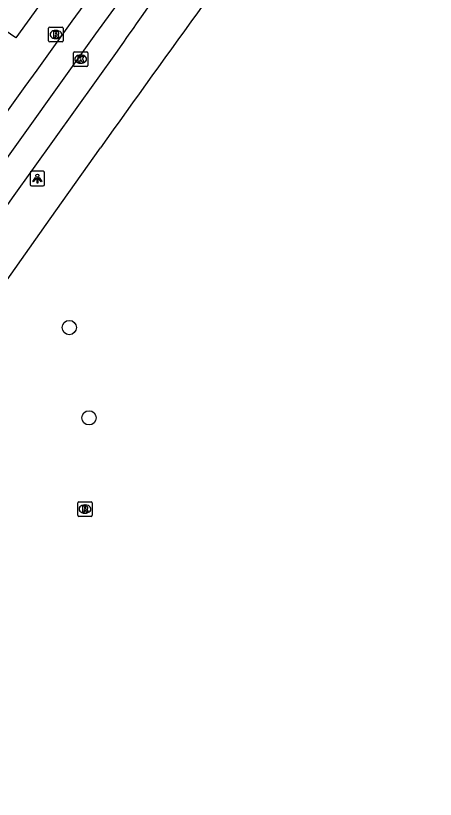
# Model space of a CAD drawing. Extents: x 159040 to 160094, y 381214 to 382518.
# Drawn here: x 159467.1 to 159495.7, y 381851.3 to 381904.9 of the extents above; entities that cross this region are included whole.
import ezdxf

# ---------------------------------------------------------------- set-up
doc = ezdxf.new("R2010")
doc.units = 0
for name, color, linetype in [('IMGEO_Boom', 7, 'Continuous'), ('IMGEO_Kolk', 7, 'Continuous'), ('IMGEO_Lichtpunt', 7, 'Continuous'), ('IMGEO_Rijbaan_lokaal_gesloten', 7, 'Continuous'), ('IMGEO_Rioolput', 7, 'Continuous'), ('IMGEO_Voetpad_open', 7, 'Continuous')]:
    doc.layers.add(name, color=color, linetype=linetype)

msp = doc.modelspace()

# ---------------------------------------------------------------- linework, layer by layer
at = {"layer": 'IMGEO_Boom'}
for centre in [(159470.723, 381883.603), (159472.074, 381877.424)]:
    msp.add_circle(centre, 0.489, dxfattribs=at)
at = {"layer": 'IMGEO_Kolk'}
for p, q in [((159471.001, 381901.542), (159471.001, 381902.394)), ((159471.076, 381902.468), (159471.928, 381902.468)), ((159471.489, 381902.248), (159471.514, 381902.248)), ((159472.002, 381902.394), (159472.002, 381901.542)), ((159471.928, 381901.468), (159471.076, 381901.468)), ((159471.512, 381901.688), (159471.487, 381901.688))]:
    msp.add_line(p, q, dxfattribs=at)
for points in [[(159471.001, 381901.542), (159471.001, 381902.394)], [(159471.076, 381902.468), (159471.928, 381902.468)], [(159471.322, 381902.168), (159471.445, 381902.168), (159471.445, 381902.017), (159471.575, 381902.168), (159471.739, 381902.168), (159471.593, 381902.017), (159471.746, 381901.768), (159471.594, 381901.768), (159471.509, 381901.932), (159471.445, 381901.865), (159471.445, 381901.768), (159471.322, 381901.768), (159471.322, 381902.168)], [(159472.002, 381902.394), (159472.002, 381901.542)], [(159471.928, 381901.468), (159471.076, 381901.468)]]:
    msp.add_lwpolyline(points, dxfattribs=at)
for centre, start, end in [((159471.078, 381902.392), 91.552, 178.448), ((159471.078, 381902.392), 91.552, 178.448), ((159471.926, 381902.392), 1.552, 88.448), ((159471.926, 381902.392), 1.552, 88.448), ((159471.078, 381901.544), 181.552, 268.448), ((159471.078, 381901.544), 181.552, 268.448), ((159471.926, 381901.544), 271.552, 358.448), ((159471.926, 381901.544), 271.552, 358.448)]:
    msp.add_arc(centre, 0.0765, start, end, dxfattribs=at)
for centre, major_axis, ratio, start_param, end_param in [((159471.488, 381901.968), (-0.387, 0.002), 0.722429, 4.712389, 7.853982), ((159471.513, 381901.968), (-0.39, 0.002), 0.717154, 1.570796, 4.712389)]:
    msp.add_ellipse(centre, major_axis=major_axis, ratio=ratio, start_param=start_param, end_param=end_param, dxfattribs=at)
at = {"layer": 'IMGEO_Lichtpunt'}
for p, q in [((159468.041, 381894.196), (159468.041, 381893.389)), ((159468.041, 381894.196), (159468.041, 381893.389)), ((159468.943, 381894.291), (159468.135, 381894.291)), ((159468.943, 381894.291), (159468.135, 381894.291)), ((159469.037, 381893.389), (159469.037, 381894.196)), ((159469.037, 381893.389), (159469.037, 381894.196)), ((159468.135, 381893.295), (159468.943, 381893.295)), ((159468.135, 381893.295), (159468.943, 381893.295))]:
    msp.add_line(p, q, dxfattribs=at)
for points in [[(159468.415, 381893.86), (159468.454, 381893.832), (159468.266, 381893.57), (159468.228, 381893.597), (159468.415, 381893.86)], [(159468.517, 381893.812), (159468.564, 381893.812), (159468.564, 381893.49), (159468.517, 381893.49), (159468.517, 381893.812)], [(159468.627, 381893.832), (159468.665, 381893.859), (159468.852, 381893.597), (159468.813, 381893.569), (159468.627, 381893.832)]]:
    msp.add_lwpolyline(points, dxfattribs=at)
msp.add_circle((159468.54, 381893.994), 0.0994, dxfattribs=at)
for centre, start, end in [((159468.135, 381894.196), 90, 180), ((159468.135, 381894.196), 90, 180), ((159468.943, 381894.196), 0, 90), ((159468.943, 381894.196), 0, 90), ((159468.135, 381893.389), 180, 270), ((159468.135, 381893.389), 180, 270), ((159468.943, 381893.389), 270, 0), ((159468.943, 381893.389), 270, 360)]:
    msp.add_arc(centre, 0.0946, start, end, dxfattribs=at)
at = {"layer": 'IMGEO_Rijbaan_lokaal_gesloten'}
for points in [[(159437.829, 381853.565), (159449.873, 381871.488), (159456.94, 381881.697), (159465.19, 381893.41), (159472.544, 381903.698), (159479.948, 381913.867), (159495.744, 381934.93)], [(159467.06, 381903.419), (159465.652, 381904.379)]]:
    msp.add_lwpolyline(points, dxfattribs=at)
for centre, radius, start, end in [((160940.368, 380835.73), 1819.504, 142.73167, 144.069584), ((160434.29, 381209.321), 1188.054, 142.856623, 144.979329)]:
    msp.add_arc(centre, radius, start, end, dxfattribs=at)
at = {"layer": 'IMGEO_Rioolput'}
for p, q in [((159469.386, 381904.15), (159470.238, 381904.15)), ((159469.311, 381903.224), (159469.311, 381904.076)), ((159469.799, 381903.93), (159469.824, 381903.93)), ((159470.312, 381904.076), (159470.312, 381903.224)), ((159470.238, 381903.15), (159469.386, 381903.15)), ((159469.822, 381903.37), (159469.797, 381903.37)), ((159471.297, 381870.757), (159471.297, 381871.609)), ((159471.372, 381871.683), (159472.224, 381871.683)), ((159471.785, 381871.463), (159471.81, 381871.463)), ((159472.298, 381871.609), (159472.298, 381870.757)), ((159471.808, 381870.903), (159471.783, 381870.903)), ((159472.224, 381870.683), (159471.372, 381870.683))]:
    msp.add_line(p, q, dxfattribs=at)
for points in [[(159469.386, 381904.15), (159470.238, 381904.15)], [(159469.311, 381903.224), (159469.311, 381904.076)], [(159469.9, 381903.848), (159469.648, 381903.85), (159469.648, 381903.45)], [(159469.648, 381903.45), (159469.772, 381903.45), (159469.772, 381903.612), (159469.783, 381903.612)], [(159469.826, 381903.769), (159469.772, 381903.769), (159469.772, 381903.688)], [(159469.772, 381903.688), (159469.824, 381903.688)], [(159469.83, 381903.583), (159469.901, 381903.45), (159470.041, 381903.45), (159469.976, 381903.576)], [(159470.312, 381904.076), (159470.312, 381903.224)], [(159470.238, 381903.15), (159469.386, 381903.15)], [(159471.297, 381870.757), (159471.297, 381871.609)], [(159471.372, 381871.683), (159472.224, 381871.683)], [(159472.298, 381871.609), (159472.298, 381870.757)], [(159471.886, 381871.381), (159471.634, 381871.383), (159471.634, 381870.983)], [(159471.634, 381870.983), (159471.758, 381870.983), (159471.758, 381871.145), (159471.769, 381871.145)], [(159471.812, 381871.302), (159471.758, 381871.302), (159471.758, 381871.221)], [(159471.758, 381871.221), (159471.81, 381871.221)], [(159471.816, 381871.116), (159471.887, 381870.983), (159472.027, 381870.983), (159471.962, 381871.109)], [(159472.224, 381870.683), (159471.372, 381870.683)]]:
    msp.add_lwpolyline(points, dxfattribs=at)
for centre, radius, start, end in [((159469.388, 381904.074), 0.0765, 91.552, 178.448), ((159469.388, 381904.074), 0.0765, 91.552, 178.448), ((159470.236, 381904.074), 0.0765, 1.552, 88.448), ((159470.236, 381904.074), 0.0765, 1.552, 88.448), ((159469.782, 381903.559), 0.0533, 26.0293, 88.6989), ((159469.808, 381903.877), 0.19, 274.7715, 282.9687), ((159469.832, 381903.673), 0.0964, 77.0061, 93.1865), ((159469.846, 381903.73), 0.0378, 276.6634, 79.6772), ((159469.899, 381903.738), 0.109, 350.3612, 89.416), ((159469.897, 381903.738), 0.112, 277.5842, 350.9817), ((159469.881, 381903.523), 0.108, 29.5134, 73.7905), ((159469.388, 381903.226), 0.0765, 181.552, 268.448), ((159469.388, 381903.226), 0.0765, 181.552, 268.448), ((159470.236, 381903.226), 0.0765, 271.552, 358.448), ((159470.236, 381903.226), 0.0765, 271.552, 358.448), ((159471.374, 381871.607), 0.0765, 91.552, 178.448), ((159471.374, 381871.607), 0.0765, 91.552, 178.448), ((159472.222, 381871.607), 0.0765, 1.552, 88.448), ((159472.222, 381871.607), 0.0765, 1.552, 88.448), ((159471.768, 381871.092), 0.0533, 26.0293, 88.6989), ((159471.794, 381871.41), 0.19, 274.7715, 282.9687), ((159471.818, 381871.206), 0.0964, 77.0061, 93.1865), ((159471.832, 381871.263), 0.0378, 276.6634, 79.6772), ((159471.885, 381871.271), 0.109, 350.3612, 89.416), ((159471.883, 381871.271), 0.112, 277.5842, 350.9817), ((159471.867, 381871.056), 0.108, 29.5134, 73.7905), ((159471.374, 381870.759), 0.0765, 181.552, 268.448), ((159471.374, 381870.759), 0.0765, 181.552, 268.448), ((159472.222, 381870.759), 0.0765, 271.552, 358.448), ((159472.222, 381870.759), 0.0765, 271.552, 358.448)]:
    msp.add_arc(centre, radius, start, end, dxfattribs=at)
for centre, major_axis, ratio, start_param, end_param in [((159469.798, 381903.65), (-0.387, 0.002), 0.722429, 4.712389, 7.853982), ((159469.823, 381903.65), (-0.39, 0.002), 0.717154, 1.570796, 4.712389), ((159471.784, 381871.183), (-0.387, 0.002), 0.722429, 4.712389, 7.853982), ((159471.809, 381871.183), (-0.39, 0.002), 0.717154, 1.570796, 4.712389)]:
    msp.add_ellipse(centre, major_axis=major_axis, ratio=ratio, start_param=start_param, end_param=end_param, dxfattribs=at)
at = {"layer": 'IMGEO_Voetpad_open'}
for points in [[(159473.99, 381902.501), (159466.818, 381892.482), (159451.473, 381870.513), (159444.556, 381859.878), (159439.172, 381852.179)], [(159436.502, 381842.757), (159442.358, 381851.669), (159451.35, 381865.049), (159460.955, 381879.064), (159469.411, 381891.03), (159472.853, 381895.902)]]:
    msp.add_lwpolyline(points, dxfattribs=at)
for centre, radius, start, end in [((160173.609, 381399.731), 858.629, 143.082327, 144.699535), ((159673.203, 381765.122), 241.989, 142.50747, 145.4096)]:
    msp.add_arc(centre, radius, start, end, dxfattribs=at)

doc.saveas('drawing.dxf')
